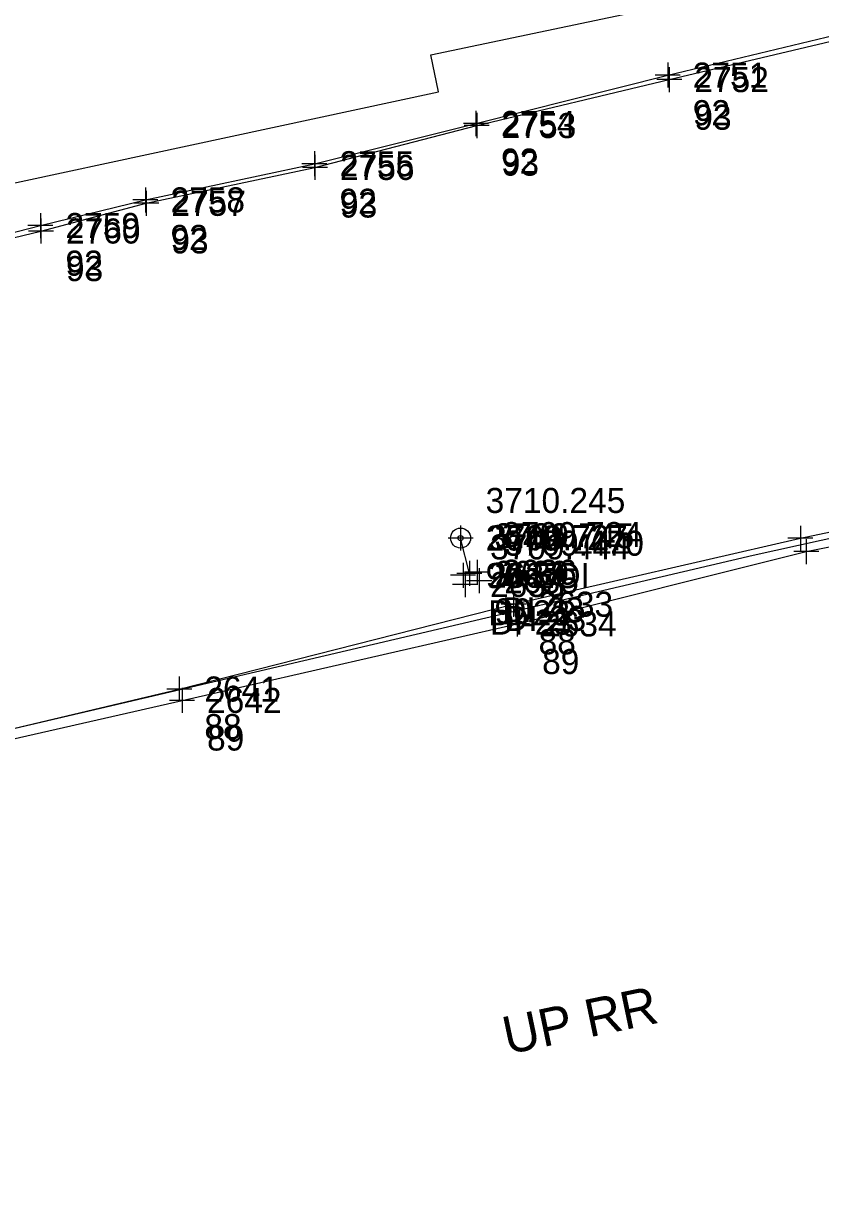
# Model space of a CAD drawing. Extents: x 352921 to 392463, y 10654752 to 10749237.
# Drawn here: x 386760.7 to 386919.7, y 10655283.8 to 10655519.2 of the extents above; entities that cross this region are included whole.
import ezdxf

# ---------------------------------------------------------------- set-up
doc = ezdxf.new("R2010")
doc.units = 0
for name, color, linetype in [('LIMITS', 7, 'Continuous'), ('ROAD NAMES', 7, 'Continuous'), ('STM', 7, 'Continuous'), ('STM_#', 7, 'Continuous'), ('STM_DES', 7, 'Continuous'), ('STM_ELEV', 7, 'Continuous'), ('STM_SPOT', 7, 'Continuous'), ('TELE', 7, 'Continuous'), ('TELE_#', 7, 'Continuous'), ('TELE_DES', 7, 'Continuous'), ('TELE_SPOT', 7, 'Continuous'), ('UE', 7, 'Continuous'), ('UE_#', 7, 'Continuous'), ('UE_DES', 7, 'Continuous'), ('UE_SPOT', 7, 'Continuous'), ('UNK', 7, 'Continuous'), ('UNK_#', 7, 'Continuous'), ('UNK_DES', 7, 'Continuous'), ('UNK_SPOT', 7, 'Continuous')]:
    doc.layers.add(name, color=color, linetype=linetype)

msp = doc.modelspace()

# ---------------------------------------------------------------- linework, layer by layer
at = {"layer": 'LIMITS'}
for points in [[(385738.81, 10655269.61), (386184.57, 10655359.73), (386313.58, 10655385.82), (386271.66, 10655597.83), (386339.27, 10655611.64), (386381.66, 10655400.47), (386518.73, 10655429.13), (386515.87, 10655442.84), (386635.08, 10655466.72), (386593.71, 10655673.19), (386659.38, 10655686.52), (386698.65, 10655479.73), (386702.85, 10655475.39), (386843.47, 10655505.59), (386841.94, 10655512.97), (386959.37, 10655537.65), (387350.82, 10655619.91)], [(385779.74, 10655162.34), (386043.35, 10655217.36), (386403.26, 10655295.3), (386906.34, 10655413.13), (386978.13, 10655428.99)]]:
    msp.add_lwpolyline(points, dxfattribs=at)
at = {"layer": 'STM'}
msp.add_line((386849.67, 10655409.53), (386847.9, 10655416.58), dxfattribs=at)
for radius in [2, 0.5]:
    msp.add_circle((386847.9, 10655416.58), radius, dxfattribs=at)
at = {"layer": 'STM_SPOT'}
for p, q in [((386847.9, 10655419.08), (386847.9, 10655414.08)), ((386850.4, 10655416.58), (386845.4, 10655416.58)), ((386848.4, 10655411.65), (386848.4, 10655406.65)), ((386849.67, 10655412.03), (386849.67, 10655407.03)), ((386851.2, 10655412.26), (386851.2, 10655407.26)), ((386850.9, 10655409.15), (386845.9, 10655409.15)), ((386852.17, 10655409.53), (386847.17, 10655409.53)), ((386853.7, 10655409.76), (386848.7, 10655409.76)), ((386848.79, 10655409.81), (386848.79, 10655404.81)), ((386851.61, 10655410.55), (386851.61, 10655405.55)), ((386851.29, 10655407.31), (386846.29, 10655407.31)), ((386854.11, 10655408.05), (386849.11, 10655408.05))]:
    msp.add_line(p, q, dxfattribs=at)
at = {"layer": 'TELE'}
for points in [[(386438.83, 10655404.16), (386473.6, 10655411.6), (386517.57, 10655423.18), (386546.57, 10655428.77), (386581.2, 10655438.02), (386621.94, 10655446.94), (386644.73, 10655454.16), (386672.29, 10655461.01), (386705.41, 10655468.06), (386717.64, 10655470.18), (386725.42, 10655469.76), (386740.16, 10655472.84), (386764.02, 10655478.93), (386784.99, 10655484.05), (386818.73, 10655491.27), (386850.97, 10655499.29), (386889.25, 10655508.95), (386922.55, 10655516.9)], [(386431.07, 10655300.42), (386488.87, 10655314.25), (386514.46, 10655320.63), (386543.16, 10655326.8), (386602.04, 10655339.5), (386665.17, 10655356), (386732.22, 10655372.31), (386791.75, 10655386.45), (386858.47, 10655403.38), (386915.75, 10655416.54), (386973.8, 10655428.76), (387038.7, 10655442.65), (387082.52, 10655450.69), (387167.58, 10655468.69)]]:
    msp.add_lwpolyline(points, dxfattribs=at)
at = {"layer": 'TELE_SPOT'}
for p, q in [((386889.25, 10655511.45), (386889.25, 10655506.45)), ((386891.75, 10655508.95), (386886.75, 10655508.95)), ((386850.97, 10655501.79), (386850.97, 10655496.79)), ((386853.47, 10655499.29), (386848.47, 10655499.29)), ((386818.73, 10655493.77), (386818.73, 10655488.77)), ((386821.23, 10655491.27), (386816.23, 10655491.27)), ((386784.99, 10655486.55), (386784.99, 10655481.55)), ((386787.49, 10655484.05), (386782.49, 10655484.05)), ((386764.02, 10655481.43), (386764.02, 10655476.43)), ((386766.52, 10655478.93), (386761.52, 10655478.93)), ((386915.75, 10655419.04), (386915.75, 10655414.04)), ((386918.25, 10655416.54), (386913.25, 10655416.54)), ((386858.47, 10655405.88), (386858.47, 10655400.88)), ((386860.97, 10655403.38), (386855.97, 10655403.38)), ((386791.75, 10655388.95), (386791.75, 10655383.95)), ((386794.25, 10655386.45), (386789.25, 10655386.45))]:
    msp.add_line(p, q, dxfattribs=at)
at = {"layer": 'UE'}
msp.add_lwpolyline([(386441.9, 10655401.78), (386474.41, 10655408.71), (386518.51, 10655418.93), (386547.14, 10655425.83), (386581.79, 10655433.89), (386595.3, 10655438.75), (386612.78, 10655442.86), (386618.22, 10655449.32), (386626.07, 10655454.81), (386635.72, 10655457.88), (386644.24, 10655459.99), (386698.74, 10655473.24), (386712.87, 10655467.69), (386716.77, 10655468.63), (386718.93, 10655469.13), (386725.79, 10655468.96), (386740.26, 10655472.1), (386764.12, 10655477.84), (386785.16, 10655483.37), (386818.83, 10655490.53), (386851.12, 10655498.89), (386889.57, 10655508.05), (386923.02, 10655516.01)], dxfattribs=at)
at = {"layer": 'UE_SPOT'}
for p, q in [((386889.57, 10655510.55), (386889.57, 10655505.55)), ((386892.07, 10655508.05), (386887.07, 10655508.05)), ((386851.12, 10655501.39), (386851.12, 10655496.39)), ((386853.62, 10655498.89), (386848.62, 10655498.89)), ((386818.83, 10655493.03), (386818.83, 10655488.03)), ((386821.33, 10655490.53), (386816.33, 10655490.53)), ((386785.16, 10655485.87), (386785.16, 10655480.87)), ((386787.66, 10655483.37), (386782.66, 10655483.37)), ((386764.12, 10655480.34), (386764.12, 10655475.34)), ((386766.62, 10655477.84), (386761.62, 10655477.84))]:
    msp.add_line(p, q, dxfattribs=at)
at = {"layer": 'UNK'}
msp.add_lwpolyline([(386375.64, 10655397.17), (386379.42, 10655379.72), (386389.07, 10655340.31), (386397.66, 10655299.96), (386401.32, 10655286.33), (386431.52, 10655294.7), (386490.63, 10655308.66), (386516.35, 10655314.76), (386543.9, 10655323.03), (386602.79, 10655335.99), (386665.22, 10655351.62), (386733.16, 10655370.74), (386792.29, 10655384.18), (386859.18, 10655399.44), (386916.92, 10655413.87), (386974.02, 10655425.29), (387040.15, 10655438.06), (387082.48, 10655445.14)], dxfattribs=at)
at = {"layer": 'UNK_SPOT'}
for p, q in [((386916.92, 10655416.37), (386916.92, 10655411.37)), ((386919.42, 10655413.87), (386914.42, 10655413.87)), ((386859.18, 10655401.94), (386859.18, 10655396.94)), ((386861.68, 10655399.44), (386856.68, 10655399.44)), ((386792.29, 10655386.68), (386792.29, 10655381.68)), ((386794.79, 10655384.18), (386789.79, 10655384.18))]:
    msp.add_line(p, q, dxfattribs=at)

# ---------------------------------------------------------------- texts
at = {"layer": 'ROAD NAMES'}
msp.add_text('UP RR', height=7.5, rotation=11.8506, dxfattribs=at).set_placement((386857.22, 10655313.5))
at = {"layer": 'STM_#'}
for s, p in [('2640', (386852.9, 10655414.08)), ('2637', (386853.4, 10655406.65)), ('2639', (386854.67, 10655407.03)), ('2636', (386856.2, 10655407.26)), ('2638', (386853.79, 10655404.81)), ('2635', (386856.61, 10655405.55))]:
    msp.add_text(s, height=5, dxfattribs=at).set_placement(p)
at = {"layer": 'STM_DES'}
for s, p in [('90 EOI', (386852.9, 10655406.58)), ('DI-23', (386853.4, 10655399.15)), ('90', (386854.67, 10655399.53)), ('DI-23', (386856.2, 10655399.76)), ('DI-23', (386853.79, 10655397.31)), ('DI-23', (386856.61, 10655398.05))]:
    msp.add_text(s, height=5, dxfattribs=at).set_placement(p)
at = {"layer": 'STM_ELEV'}
for s, p in [('3710.245', (386852.9, 10655421.58)), ('3709.727', (386853.4, 10655414.15)), ('3709.745', (386854.67, 10655414.53)), ('3709.724', (386856.2, 10655414.76)), ('3709.470', (386856.61, 10655413.05)), ('3709.444', (386853.79, 10655412.31))]:
    msp.add_text(s, height=5, dxfattribs=at).set_placement(p)
at = {"layer": 'TELE_#'}
for s, p in [('2751', (386894.25, 10655506.45)), ('2754', (386855.97, 10655496.79)), ('2755', (386823.73, 10655488.77)), ('2758', (386789.99, 10655481.55)), ('2759', (386769.02, 10655476.43)), ('2633', (386863.47, 10655400.88)), ('2641', (386796.75, 10655383.95))]:
    msp.add_text(s, height=5, dxfattribs=at).set_placement(p)
at = {"layer": 'TELE_DES'}
for s, p in [('92', (386894.25, 10655498.95)), ('92', (386855.97, 10655489.29)), ('92', (386823.73, 10655481.27)), ('92', (386789.99, 10655474.05)), ('92', (386769.02, 10655468.93)), ('88', (386863.47, 10655393.38)), ('88', (386796.75, 10655376.45))]:
    msp.add_text(s, height=5, dxfattribs=at).set_placement(p)
at = {"layer": 'UE_#'}
for s, p in [('2752', (386894.57, 10655505.55)), ('2753', (386856.12, 10655496.39)), ('2756', (386823.83, 10655488.03)), ('2757', (386790.16, 10655480.87)), ('2760', (386769.12, 10655475.34))]:
    msp.add_text(s, height=5, dxfattribs=at).set_placement(p)
at = {"layer": 'UE_DES'}
for p in [(386894.57, 10655498.05), (386856.12, 10655488.89), (386823.83, 10655480.53), (386790.16, 10655473.37), (386769.12, 10655467.84)]:
    msp.add_text('93', height=5, dxfattribs=at).set_placement(p)
at = {"layer": 'UNK_#'}
for s, p in [('2634', (386864.18, 10655396.94)), ('2642', (386797.29, 10655381.68))]:
    msp.add_text(s, height=5, dxfattribs=at).set_placement(p)
at = {"layer": 'UNK_DES'}
for p in [(386864.18, 10655389.44), (386797.29, 10655374.18)]:
    msp.add_text('89', height=5, dxfattribs=at).set_placement(p)

doc.saveas('drawing.dxf')
